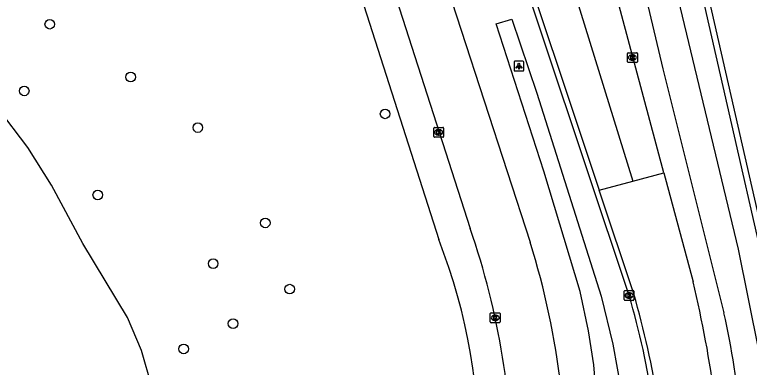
# Model space of a CAD drawing. Extents: x 162082 to 163393, y 388091 to 388632.
# Drawn here: x 162173.9 to 162248.8, y 388397.6 to 388433.6 of the extents above; entities that cross this region are included whole.
import ezdxf

# ---------------------------------------------------------------- set-up
doc = ezdxf.new("R2010")
doc.units = 0
for name, color, linetype in [('IMGEO_Berm_groen', 7, 'Continuous'), ('IMGEO_Boom', 7, 'Continuous'), ('IMGEO_Fietspad_gesloten', 7, 'Continuous'), ('IMGEO_Kolk', 7, 'Continuous'), ('IMGEO_Lichtpunt', 7, 'Continuous'), ('IMGEO_Meer_plas_ven_vijver', 7, 'Continuous'), ('IMGEO_Muur', 7, 'Continuous'), ('IMGEO_Rijbaan_lokaal_open', 7, 'Continuous'), ('IMGEO_Rijbaan_regionaal_gesloten', 7, 'Continuous')]:
    doc.layers.add(name, color=color, linetype=linetype)

msp = doc.modelspace()

# ---------------------------------------------------------------- linework, layer by layer
at = {"layer": 'IMGEO_Berm_groen'}
for points in [[(162209.231, 388435.377), (162217.14, 388410.656)], [(162233.837, 388386.949), (162232.955, 388397.857), (162232.412, 388401.336), (162231.575, 388405.359), (162227.845, 388417.63), (162223.015, 388432.641), (162224.601, 388433.116), (162227.149, 388425.579), (162233.697, 388404.884), (162234.891, 388399.985), (162235.769, 388395.097)]]:
    msp.add_lwpolyline(points, dxfattribs=at)
msp.add_arc((162160.579, 388388.577), 60.717, 335.83969, 21.32357, dxfattribs=at)
at = {"layer": 'IMGEO_Boom'}
for centre in [(162177.494, 388432.599), (162185.745, 388427.216), (162174.891, 388425.798), (162211.68, 388423.458), (162192.586, 388422.059), (162182.39, 388415.192), (162199.461, 388412.341), (162194.149, 388408.189), (162201.954, 388405.592), (162196.179, 388402.07), (162191.143, 388399.495)]:
    msp.add_circle(centre, 0.489, dxfattribs=at)
at = {"layer": 'IMGEO_Fietspad_gesloten'}
for points in [[(162230.577, 388472.847), (162230.922, 388468.974), (162231.553, 388464.682), (162234.368, 388451.773), (162239.996, 388428.046), (162246.215, 388403.18)], [(162250.572, 388393.224), (162249.77, 388399.383), (162247.688, 388409.655), (162236.929, 388454.53), (162234.703, 388466.426), (162233.865, 388472.37)]]:
    msp.add_lwpolyline(points, dxfattribs=at)
msp.add_arc((162170.905, 388386.02), 77.24, 4.53057, 12.83637, dxfattribs=at)
at = {"layer": 'IMGEO_Kolk'}
for p, q in [((162236.392, 388428.77), (162236.392, 388429.622)), ((162236.467, 388429.696), (162237.319, 388429.696)), ((162236.88, 388429.476), (162236.905, 388429.476)), ((162237.393, 388429.622), (162237.393, 388428.77)), ((162237.319, 388428.696), (162236.467, 388428.696)), ((162236.903, 388428.916), (162236.878, 388428.916)), ((162216.64, 388421.153), (162216.64, 388422.005)), ((162216.715, 388422.079), (162217.567, 388422.079)), ((162217.128, 388421.859), (162217.153, 388421.859)), ((162217.641, 388422.005), (162217.641, 388421.153)), ((162217.567, 388421.079), (162216.715, 388421.079)), ((162217.151, 388421.299), (162217.126, 388421.299)), ((162236.047, 388404.52), (162236.047, 388405.372)), ((162236.122, 388405.446), (162236.974, 388405.446)), ((162236.535, 388405.226), (162236.56, 388405.226)), ((162237.048, 388405.372), (162237.048, 388404.52)), ((162236.974, 388404.446), (162236.122, 388404.446)), ((162236.558, 388404.666), (162236.533, 388404.666)), ((162222.4, 388402.243), (162222.4, 388403.095)), ((162222.475, 388403.169), (162223.327, 388403.169)), ((162222.888, 388402.949), (162222.913, 388402.949)), ((162223.401, 388403.095), (162223.401, 388402.243)), ((162223.327, 388402.169), (162222.475, 388402.169)), ((162222.911, 388402.389), (162222.886, 388402.389))]:
    msp.add_line(p, q, dxfattribs=at)
for points in [[(162236.392, 388428.77), (162236.392, 388429.622)], [(162236.467, 388429.696), (162237.319, 388429.696)], [(162236.713, 388429.396), (162236.836, 388429.396), (162236.836, 388429.245), (162236.966, 388429.396), (162237.13, 388429.396), (162236.984, 388429.245), (162237.137, 388428.996), (162236.985, 388428.996), (162236.9, 388429.16), (162236.836, 388429.093), (162236.836, 388428.996), (162236.713, 388428.996), (162236.713, 388429.396)], [(162237.393, 388429.622), (162237.393, 388428.77)], [(162237.319, 388428.696), (162236.467, 388428.696)], [(162216.64, 388421.153), (162216.64, 388422.005)], [(162216.715, 388422.079), (162217.567, 388422.079)], [(162216.961, 388421.779), (162217.084, 388421.779), (162217.084, 388421.628), (162217.214, 388421.779), (162217.378, 388421.779), (162217.232, 388421.628), (162217.385, 388421.379), (162217.233, 388421.379), (162217.148, 388421.543), (162217.084, 388421.476), (162217.084, 388421.379), (162216.961, 388421.379), (162216.961, 388421.779)], [(162217.641, 388422.005), (162217.641, 388421.153)], [(162217.567, 388421.079), (162216.715, 388421.079)], [(162236.047, 388404.52), (162236.047, 388405.372)], [(162236.122, 388405.446), (162236.974, 388405.446)], [(162236.368, 388405.146), (162236.491, 388405.146), (162236.491, 388404.995), (162236.621, 388405.146), (162236.785, 388405.146), (162236.639, 388404.995), (162236.792, 388404.746), (162236.64, 388404.746), (162236.555, 388404.91), (162236.491, 388404.843), (162236.491, 388404.746), (162236.368, 388404.746), (162236.368, 388405.146)], [(162237.048, 388405.372), (162237.048, 388404.52)], [(162236.974, 388404.446), (162236.122, 388404.446)], [(162222.4, 388402.243), (162222.4, 388403.095)], [(162222.475, 388403.169), (162223.327, 388403.169)], [(162222.721, 388402.869), (162222.844, 388402.869), (162222.844, 388402.718), (162222.974, 388402.869), (162223.138, 388402.869), (162222.992, 388402.718), (162223.145, 388402.469), (162222.993, 388402.469), (162222.908, 388402.633), (162222.844, 388402.566), (162222.844, 388402.469), (162222.721, 388402.469), (162222.721, 388402.869)], [(162223.401, 388403.095), (162223.401, 388402.243)], [(162223.327, 388402.169), (162222.475, 388402.169)]]:
    msp.add_lwpolyline(points, dxfattribs=at)
for centre, start, end in [((162236.469, 388429.62), 91.55205, 178.44795), ((162236.469, 388429.62), 91.55205, 178.44795), ((162237.317, 388429.62), 1.55205, 88.44795), ((162237.317, 388429.62), 1.55205, 88.44795), ((162236.469, 388428.772), 181.55205, 268.44795), ((162236.469, 388428.772), 181.55205, 268.44795), ((162237.317, 388428.772), 271.55205, 358.44795), ((162237.317, 388428.772), 271.55205, 358.44795), ((162216.717, 388422.003), 91.55205, 178.44795), ((162216.717, 388422.003), 91.55205, 178.44795), ((162217.565, 388422.003), 1.55205, 88.44795), ((162217.565, 388422.003), 1.55205, 88.44795), ((162216.717, 388421.155), 181.55205, 268.44795), ((162216.717, 388421.155), 181.55205, 268.44795), ((162217.565, 388421.155), 271.55205, 358.44795), ((162217.565, 388421.155), 271.55205, 358.44795), ((162236.124, 388405.37), 91.55205, 178.44795), ((162236.124, 388405.37), 91.55205, 178.44795), ((162236.972, 388405.37), 1.55205, 88.44795), ((162236.972, 388405.37), 1.55205, 88.44795), ((162236.124, 388404.522), 181.55205, 268.44795), ((162236.124, 388404.522), 181.55205, 268.44795), ((162236.972, 388404.522), 271.55205, 358.44795), ((162236.972, 388404.522), 271.55205, 358.44795), ((162222.477, 388403.093), 91.55205, 178.44795), ((162222.477, 388403.093), 91.55205, 178.44795), ((162223.325, 388403.093), 1.55205, 88.44795), ((162223.325, 388403.093), 1.55205, 88.44795), ((162222.477, 388402.245), 181.55205, 268.44795), ((162222.477, 388402.245), 181.55205, 268.44795), ((162223.325, 388402.245), 271.55205, 358.44795), ((162223.325, 388402.245), 271.55205, 358.44795)]:
    msp.add_arc(centre, 0.0765, start, end, dxfattribs=at)
for centre, major_axis, ratio, start_param, end_param in [((162236.879, 388429.196), (-0.387, 0.002), 0.722429, 4.712389, 7.853982), ((162236.904, 388429.196), (-0.39, 0.002), 0.717154, 1.570796, 4.712389), ((162217.127, 388421.579), (-0.387, 0.002), 0.722429, 4.712389, 7.853982), ((162217.152, 388421.579), (-0.39, 0.002), 0.717154, 1.570796, 4.712389), ((162236.534, 388404.946), (-0.387, 0.002), 0.722429, 4.712389, 7.853982), ((162236.559, 388404.946), (-0.39, 0.002), 0.717154, 1.570796, 4.712389), ((162222.887, 388402.669), (-0.387, 0.002), 0.722429, 4.712389, 7.853982), ((162222.912, 388402.669), (-0.39, 0.002), 0.717154, 1.570796, 4.712389)]:
    msp.add_ellipse(centre, major_axis=major_axis, ratio=ratio, start_param=start_param, end_param=end_param, dxfattribs=at)
at = {"layer": 'IMGEO_Lichtpunt'}
for p, q in [((162224.824, 388428.733), (162224.824, 388427.926)), ((162224.824, 388428.733), (162224.824, 388427.926)), ((162225.726, 388428.828), (162224.918, 388428.828)), ((162225.726, 388428.828), (162224.918, 388428.828)), ((162225.82, 388427.926), (162225.82, 388428.733)), ((162225.82, 388427.926), (162225.82, 388428.733)), ((162224.918, 388427.832), (162225.726, 388427.832)), ((162224.918, 388427.832), (162225.726, 388427.832))]:
    msp.add_line(p, q, dxfattribs=at)
for points in [[(162225.198, 388428.397), (162225.237, 388428.369), (162225.049, 388428.107), (162225.011, 388428.134), (162225.198, 388428.397)], [(162225.3, 388428.349), (162225.347, 388428.349), (162225.347, 388428.027), (162225.3, 388428.027), (162225.3, 388428.349)], [(162225.41, 388428.369), (162225.448, 388428.396), (162225.635, 388428.134), (162225.596, 388428.106), (162225.41, 388428.369)]]:
    msp.add_lwpolyline(points, dxfattribs=at)
msp.add_circle((162225.323, 388428.531), 0.0994, dxfattribs=at)
for centre, start, end in [((162224.918, 388428.733), 90, 180), ((162224.918, 388428.733), 90, 180), ((162225.726, 388428.733), 0, 90), ((162225.726, 388428.733), 0, 90), ((162224.918, 388427.926), 180, 270), ((162224.918, 388427.926), 180, 270), ((162225.726, 388427.926), 270, 0), ((162225.726, 388427.926), 270, 360)]:
    msp.add_arc(centre, 0.0946, start, end, dxfattribs=at)
at = {"layer": 'IMGEO_Meer_plas_ven_vijver'}
for points in [[(162186.856, 388399.318), (162185.408, 388402.694), (162180.881, 388410.233), (162177.674, 388416.196), (162175.247, 388420.046), (162172.133, 388424.123)], [(162171.748, 388371.207), (162176.23, 388371.609), (162178.365, 388371.62), (162179.464, 388371.991), (162180.7, 388372.884), (162181.715, 388374.047), (162183.892, 388376.129), (162186.21, 388379.286), (162186.771, 388380.304), (162187.305, 388382.594), (162187.311, 388384.403), (162187.958, 388389.743), (162188.031, 388392.892), (162187.894, 388395.651), (162186.856, 388399.318)]]:
    msp.add_lwpolyline(points, dxfattribs=at)
at = {"layer": 'IMGEO_Muur'}
for points in [[(162271.65, 388501.829), (162270.676, 388504.684), (162260.853, 388501.352), (162253.386, 388498.394), (162251.721, 388497.461), (162249.775, 388496.253), (162247.252, 388494.25), (162244.264, 388490.964), (162242.79, 388488.86), (162241.111, 388486.278), (162239.376, 388482.318), (162238.562, 388479.937), (162237.814, 388477.106), (162237.345, 388474.23), (162237.185, 388472.62), (162237.199, 388470.119), (162237.415, 388467.627), (162237.989, 388464.52), (162252.188, 388402.241)], [(162239.163, 388456.673), (162251.603, 388402.108)]]:
    msp.add_lwpolyline(points, dxfattribs=at)
at = {"layer": 'IMGEO_Rijbaan_lokaal_open'}
msp.add_lwpolyline([(162236.546, 388404.949), (162214.725, 388470.349)], dxfattribs=at)
msp.add_arc((162161.817, 388382.687), 77.974, 359.82332, 16.58872, dxfattribs=at)
at = {"layer": 'IMGEO_Rijbaan_regionaal_gesloten'}
for points in [[(162210.45, 388484.742), (162214.493, 388472.625), (162233.488, 388415.693)], [(162196.87, 388482.458), (162197.9, 388480.945), (162198.713, 388479.081), (162220.353, 388411.769)], [(162218.047, 388478.084), (162221.307, 388467.151), (162236.924, 388416.612)], [(162207.716, 388468.039), (162226.46, 388410.378)], [(162240.098, 388417.462), (162231.525, 388449.483), (162226.142, 388468.375)], [(162236.924, 388416.612), (162240.098, 388417.462)], [(162240.098, 388417.462), (162243.079, 388406.328)], [(162233.488, 388415.693), (162236.924, 388416.612)], [(162237.02, 388405.107), (162233.488, 388415.693)]]:
    msp.add_lwpolyline(points, dxfattribs=at)
for centre, radius, start, end in [((162146.636, 388386.231), 78.015, 359.21634, 19.10781), ((162150.988, 388386.668), 79.109, 355.58616, 17.44021), ((162126.613, 388378.441), 119.758, 7.58622, 13.4657), ((162161.788, 388382.681), 78.503, 359.82914, 16.59882)]:
    msp.add_arc(centre, radius, start, end, dxfattribs=at)

doc.saveas('drawing.dxf')
